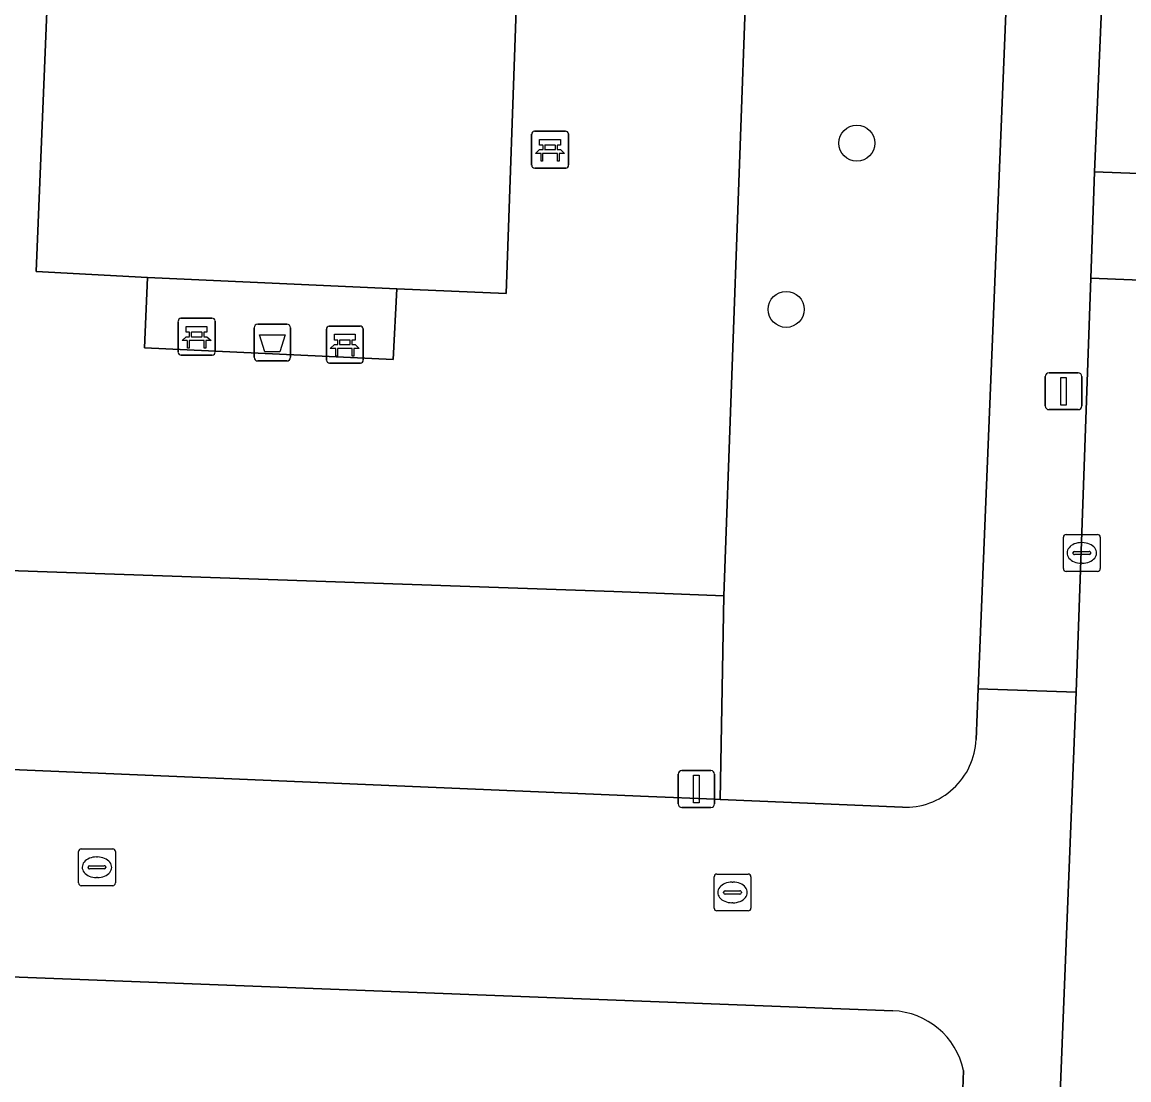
# Model space of a CAD drawing. Extents: x 161354 to 162026, y 386504 to 387460.
# Drawn here: x 161584.98 to 161615.02, y 386749.74 to 386778.44 of the extents above; entities that cross this region are included whole.
import ezdxf

# ---------------------------------------------------------------- set-up
doc = ezdxf.new("R2010")
doc.units = 0
for name, color, linetype in [('IMGEO_Afvalbak', 7, 'Continuous'), ('IMGEO_Bank', 7, 'Continuous'), ('IMGEO_Boom', 7, 'Continuous'), ('IMGEO_Erf', 7, 'Continuous'), ('IMGEO_Groenvoorziening', 7, 'Continuous'), ('IMGEO_Kolk', 7, 'Continuous'), ('IMGEO_Lichtmast', 7, 'Continuous'), ('IMGEO_Rijbaan_lokaal_open', 7, 'Continuous'), ('IMGEO_Voetpad_halfverhard', 7, 'Continuous'), ('IMGEO_Voetpad_open', 7, 'Continuous')]:
    doc.layers.add(name, color=color, linetype=linetype)

msp = doc.modelspace()

# ---------------------------------------------------------------- linework, layer by layer
at = {"layer": 'IMGEO_Afvalbak'}
for p, q in [((161591.273, 386769.349), (161591.273, 386770.149)), ((161591.273, 386770.149), (161591.273, 386769.349)), ((161591.373, 386770.249), (161592.163, 386770.249)), ((161592.163, 386770.249), (161591.373, 386770.249)), ((161592.263, 386770.149), (161592.263, 386769.349)), ((161592.263, 386769.349), (161592.263, 386770.149)), ((161592.163, 386769.249), (161591.373, 386769.249)), ((161591.373, 386769.249), (161592.163, 386769.249))]:
    msp.add_line(p, q, dxfattribs=at)
msp.add_lwpolyline([(161591.416, 386769.963), (161592.12, 386769.963), (161591.971, 386769.493), (161591.565, 386769.493), (161591.416, 386769.963)], dxfattribs=at)
for centre, start, end in [((161591.373, 386770.149), 90, 180), ((161591.373, 386770.149), 90, 180), ((161592.163, 386770.149), 0, 90), ((161592.163, 386770.149), 360, 90), ((161591.373, 386769.349), 180, 270), ((161591.373, 386769.349), 180, 270), ((161592.163, 386769.349), 270, 0), ((161592.163, 386769.349), 270, 0)]:
    msp.add_arc(centre, 0.1, start, end, dxfattribs=at)
at = {"layer": 'IMGEO_Bank'}
for p, q in [((161598.808, 386774.559), (161598.808, 386775.4)), ((161598.808, 386775.4), (161598.808, 386774.559)), ((161598.883, 386775.484), (161599.724, 386775.484)), ((161599.724, 386775.484), (161598.883, 386775.484)), ((161599.808, 386775.409), (161599.808, 386774.568)), ((161599.808, 386774.568), (161599.808, 386775.409)), ((161599.117, 386774.99), (161599.117, 386775.096)), ((161599.161, 386775.096), (161599.161, 386774.99)), ((161599.449, 386775.102), (161599.167, 386775.102)), ((161599.167, 386774.984), (161599.449, 386774.984)), ((161599.455, 386774.99), (161599.455, 386775.096)), ((161599.499, 386775.096), (161599.499, 386774.99)), ((161599.505, 386774.882), (161599.112, 386774.882)), ((161599.733, 386774.484), (161598.892, 386774.484)), ((161598.892, 386774.484), (161599.733, 386774.484)), ((161589.214, 386769.484), (161589.214, 386770.325)), ((161589.214, 386770.325), (161589.214, 386769.484)), ((161589.289, 386770.409), (161590.13, 386770.409)), ((161590.13, 386770.409), (161589.289, 386770.409)), ((161590.214, 386770.334), (161590.214, 386769.493)), ((161590.214, 386769.493), (161590.214, 386770.334)), ((161593.311, 386770.194), (161594.152, 386770.194)), ((161594.152, 386770.194), (161593.311, 386770.194)), ((161589.523, 386769.915), (161589.523, 386770.021)), ((161589.567, 386770.021), (161589.567, 386769.915)), ((161589.855, 386770.027), (161589.573, 386770.027)), ((161589.573, 386769.909), (161589.855, 386769.909)), ((161589.861, 386769.915), (161589.861, 386770.021)), ((161589.905, 386770.021), (161589.905, 386769.915)), ((161593.236, 386769.269), (161593.236, 386770.11)), ((161593.236, 386770.11), (161593.236, 386769.269)), ((161594.236, 386770.119), (161594.236, 386769.278)), ((161594.236, 386769.278), (161594.236, 386770.119)), ((161589.911, 386769.807), (161589.518, 386769.807)), ((161593.933, 386769.592), (161593.54, 386769.592)), ((161593.545, 386769.7), (161593.545, 386769.806)), ((161593.589, 386769.806), (161593.589, 386769.7)), ((161593.877, 386769.812), (161593.595, 386769.812)), ((161593.595, 386769.694), (161593.877, 386769.694)), ((161593.883, 386769.7), (161593.883, 386769.806)), ((161593.927, 386769.806), (161593.927, 386769.7)), ((161590.139, 386769.409), (161589.298, 386769.409)), ((161589.298, 386769.409), (161590.139, 386769.409)), ((161594.161, 386769.194), (161593.32, 386769.194)), ((161593.32, 386769.194), (161594.161, 386769.194))]:
    msp.add_line(p, q, dxfattribs=at)
for points in [[(161599.111, 386775.102), (161599.025, 386775.102), (161599.025, 386775.263), (161599.588, 386775.263), (161599.588, 386775.102), (161599.505, 386775.102)], [(161599.055, 386774.882), (161598.913, 386774.882), (161599.025, 386774.984), (161599.111, 386774.984)], [(161599.505, 386774.984), (161599.588, 386774.984), (161599.7, 386774.882), (161599.561, 386774.882)], [(161599.105, 386774.875), (161599.105, 386774.668), (161599.062, 386774.668), (161599.062, 386774.875)], [(161599.555, 386774.875), (161599.555, 386774.668), (161599.511, 386774.668), (161599.511, 386774.875)], [(161589.517, 386770.027), (161589.431, 386770.027), (161589.431, 386770.188), (161589.994, 386770.188), (161589.994, 386770.027), (161589.911, 386770.027)], [(161589.461, 386769.807), (161589.319, 386769.807), (161589.431, 386769.909), (161589.517, 386769.909)], [(161589.911, 386769.909), (161589.994, 386769.909), (161590.106, 386769.807), (161589.967, 386769.807)], [(161593.539, 386769.812), (161593.453, 386769.812), (161593.453, 386769.973), (161594.016, 386769.973), (161594.016, 386769.812), (161593.933, 386769.812)], [(161589.511, 386769.8), (161589.511, 386769.593), (161589.468, 386769.593), (161589.468, 386769.8)], [(161589.961, 386769.8), (161589.961, 386769.593), (161589.917, 386769.593), (161589.917, 386769.8)], [(161593.483, 386769.592), (161593.341, 386769.592), (161593.453, 386769.694), (161593.539, 386769.694)], [(161593.533, 386769.585), (161593.533, 386769.378), (161593.49, 386769.378), (161593.49, 386769.585)], [(161593.933, 386769.694), (161594.016, 386769.694), (161594.128, 386769.592), (161593.989, 386769.592)], [(161593.983, 386769.585), (161593.983, 386769.378), (161593.939, 386769.378), (161593.939, 386769.585)]]:
    msp.add_lwpolyline(points, dxfattribs=at)
for centre, radius, start, end in [((161598.886, 386775.406), 0.0779, 92.4484, 184.2845), ((161598.886, 386775.406), 0.0779, 92.4484, 184.2845), ((161599.73, 386775.406), 0.0779, 2.4484, 94.2845), ((161599.73, 386775.406), 0.0779, 2.4484, 94.2845), ((161599.11, 386775.095), 0.00671, 2.8957, 87.1043), ((161599.11, 386774.991), 0.00671, 272.8957, 357.1043), ((161599.167, 386775.095), 0.00671, 92.8957, 177.1043), ((161599.167, 386774.991), 0.00671, 182.8957, 267.1043), ((161599.449, 386775.095), 0.00671, 2.8957, 87.1043), ((161599.449, 386774.991), 0.00671, 272.8957, 357.1043), ((161599.506, 386775.095), 0.00671, 92.8957, 177.1043), ((161599.506, 386774.991), 0.00671, 182.8957, 267.1043), ((161599.055, 386774.875), 0.00671, 2.8957, 87.1043), ((161599.112, 386774.875), 0.00671, 92.8957, 177.1043), ((161599.504, 386774.875), 0.00671, 2.8957, 87.1043), ((161599.561, 386774.875), 0.00671, 92.8957, 177.1043), ((161598.886, 386774.562), 0.0779, 182.4484, 274.2845), ((161598.886, 386774.562), 0.0779, 182.4484, 274.2845), ((161599.73, 386774.562), 0.0779, 272.4484, 4.2845), ((161599.73, 386774.562), 0.0779, 272.4484, 4.2845), ((161589.292, 386770.331), 0.0779, 92.4484, 184.2845), ((161589.292, 386770.331), 0.0779, 92.4484, 184.2845), ((161590.136, 386770.331), 0.0779, 2.4484, 94.2845), ((161590.136, 386770.331), 0.0779, 2.4484, 94.2845), ((161593.314, 386770.116), 0.0779, 92.4484, 184.2845), ((161593.314, 386770.116), 0.0779, 92.4484, 184.2845), ((161594.158, 386770.116), 0.0779, 2.4484, 94.2845), ((161594.158, 386770.116), 0.0779, 2.4484, 94.2845), ((161589.516, 386770.02), 0.00671, 2.8957, 87.1043), ((161589.516, 386769.916), 0.00671, 272.8957, 357.1043), ((161589.573, 386770.02), 0.00671, 92.8957, 177.1043), ((161589.573, 386769.916), 0.00671, 182.8957, 267.1043), ((161589.855, 386770.02), 0.00671, 2.8957, 87.1043), ((161589.855, 386769.916), 0.00671, 272.8957, 357.1043), ((161589.912, 386770.02), 0.00671, 92.8957, 177.1043), ((161589.912, 386769.916), 0.00671, 182.8957, 267.1043), ((161589.461, 386769.8), 0.00671, 2.8957, 87.1043), ((161589.518, 386769.8), 0.00671, 92.8957, 177.1043), ((161589.91, 386769.8), 0.00671, 2.8957, 87.1043), ((161589.967, 386769.8), 0.00671, 92.8957, 177.1043), ((161593.483, 386769.585), 0.00671, 2.8957, 87.1043), ((161593.54, 386769.585), 0.00671, 92.8957, 177.1043), ((161593.538, 386769.805), 0.00671, 2.8957, 87.1043), ((161593.538, 386769.701), 0.00671, 272.8957, 357.1043), ((161593.595, 386769.805), 0.00671, 92.8957, 177.1043), ((161593.595, 386769.701), 0.00671, 182.8957, 267.1043), ((161593.877, 386769.805), 0.00671, 2.8957, 87.1043), ((161593.877, 386769.701), 0.00671, 272.8957, 357.1043), ((161593.934, 386769.805), 0.00671, 92.8957, 177.1043), ((161593.934, 386769.701), 0.00671, 182.8957, 267.1043), ((161593.932, 386769.585), 0.00671, 2.8957, 87.1043), ((161593.989, 386769.585), 0.00671, 92.8957, 177.1043), ((161589.292, 386769.487), 0.0779, 182.4484, 274.2845), ((161589.292, 386769.487), 0.0779, 182.4484, 274.2845), ((161590.136, 386769.487), 0.0779, 272.4484, 4.2845), ((161590.136, 386769.487), 0.0779, 272.4484, 4.2845), ((161593.314, 386769.272), 0.0779, 182.4484, 274.2845), ((161593.314, 386769.272), 0.0779, 182.4484, 274.2845), ((161594.158, 386769.272), 0.0779, 272.4484, 4.2845), ((161594.158, 386769.272), 0.0779, 272.4484, 4.2845)]:
    msp.add_arc(centre, radius, start, end, dxfattribs=at)
at = {"layer": 'IMGEO_Boom'}
for centre in [(161607.633, 386775.158), (161605.716, 386770.65)]:
    msp.add_circle(centre, 0.489, dxfattribs=at)
at = {"layer": 'IMGEO_Erf'}
msp.add_lwpolyline([(161608.608, 386751.618), (161566.101, 386753.258), (161566.019, 386751.14), (161565.974, 386750), (161565.862, 386747.143), (161572.214, 386746.894), (161578.404, 386746.652), (161584.595, 386746.409), (161590.785, 386746.166), (161596.975, 386745.924), (161603.329, 386745.675), (161603.215, 386742.727), (161609.081, 386742.497), (161610.273, 386742.389), (161610.513, 386749.488), (161610.53, 386750)], dxfattribs=at)
msp.add_arc((161608.53, 386749.575), 2.044, 11.9938, 87.8227, dxfattribs=at)
at = {"layer": 'IMGEO_Groenvoorziening'}
for points in [[(161563.825, 386781.163), (161554.126, 386768.876), (161553.698, 386767.729), (161553.462, 386766.528), (161553.33, 386764.651), (161601.034, 386762.993), (161604.02, 386762.88), (161604.645, 386780.086)], [(161611.728, 386779.8), (161606.969, 386780.005), (161604.645, 386780.086), (161604.02, 386762.88), (161603.924, 386757.35), (161608.872, 386757.14)], [(161610.871, 386758.981), (161610.928, 386760.354), (161611.728, 386779.8)]]:
    msp.add_lwpolyline(points, dxfattribs=at)
for points in [[(161588.377, 386771.517), (161585.359, 386771.681), (161585.685, 386779.619), (161598.393, 386779.035), (161598.117, 386771.08), (161595.149, 386771.208), (161595.05, 386769.287), (161588.297, 386769.607)], [(161604.02, 386762.88), (161601.034, 386762.993), (161553.33, 386764.651), (161552.967, 386759.506), (161556.507, 386759.356), (161601.982, 386757.432), (161603.78, 386757.356), (161603.924, 386757.35)]]:
    msp.add_lwpolyline(points, close=True, dxfattribs=at)
msp.add_arc((161608.952, 386759.059), 1.92, 267.6072, 357.6805, dxfattribs=at)
at = {"layer": 'IMGEO_Kolk'}
for p, q in [((161613.242, 386763.615), (161613.242, 386764.467)), ((161613.317, 386764.541), (161614.169, 386764.541)), ((161614.243, 386764.467), (161614.243, 386763.615)), ((161613.73, 386764.321), (161613.755, 386764.321)), ((161613.501, 386764.035), (161613.501, 386764.047)), ((161613.939, 386763.998), (161613.541, 386763.998)), ((161613.544, 386764.084), (161613.942, 386764.084)), ((161613.985, 386764.047), (161613.985, 386764.035)), ((161614.169, 386763.541), (161613.317, 386763.541)), ((161613.753, 386763.761), (161613.728, 386763.761)), ((161586.583, 386756.012), (161587.435, 386756.012)), ((161586.508, 386755.086), (161586.508, 386755.938)), ((161586.996, 386755.792), (161587.021, 386755.792)), ((161587.509, 386755.938), (161587.509, 386755.086)), ((161586.767, 386755.506), (161586.767, 386755.518)), ((161587.205, 386755.469), (161586.807, 386755.469)), ((161586.81, 386755.555), (161587.208, 386755.555)), ((161587.251, 386755.518), (161587.251, 386755.506)), ((161587.019, 386755.232), (161586.994, 386755.232)), ((161603.76, 386754.403), (161603.76, 386755.255)), ((161603.835, 386755.329), (161604.687, 386755.329)), ((161604.248, 386755.109), (161604.273, 386755.109)), ((161604.761, 386755.255), (161604.761, 386754.403)), ((161587.435, 386755.012), (161586.583, 386755.012)), ((161604.019, 386754.823), (161604.019, 386754.835)), ((161604.062, 386754.872), (161604.46, 386754.872)), ((161604.503, 386754.835), (161604.503, 386754.823)), ((161604.457, 386754.786), (161604.059, 386754.786)), ((161604.271, 386754.549), (161604.246, 386754.549)), ((161604.687, 386754.329), (161603.835, 386754.329))]:
    msp.add_line(p, q, dxfattribs=at)
for points in [[(161613.242, 386763.615), (161613.242, 386764.467)], [(161613.317, 386764.541), (161614.169, 386764.541)], [(161614.243, 386764.467), (161614.243, 386763.615)], [(161614.169, 386763.541), (161613.317, 386763.541)], [(161586.583, 386756.012), (161587.435, 386756.012)], [(161586.508, 386755.086), (161586.508, 386755.938)], [(161587.509, 386755.938), (161587.509, 386755.086)], [(161603.76, 386754.403), (161603.76, 386755.255)], [(161603.835, 386755.329), (161604.687, 386755.329)], [(161604.761, 386755.255), (161604.761, 386754.403)], [(161587.435, 386755.012), (161586.583, 386755.012)], [(161604.687, 386754.329), (161603.835, 386754.329)]]:
    msp.add_lwpolyline(points, dxfattribs=at)
for centre, radius, start, end in [((161613.319, 386764.465), 0.0765, 91.552, 178.448), ((161613.319, 386764.465), 0.0765, 91.552, 178.448), ((161614.167, 386764.465), 0.0765, 1.552, 88.448), ((161614.167, 386764.465), 0.0765, 1.552, 88.448), ((161613.541, 386764.044), 0.0403, 85.8775, 175.7526), ((161613.538, 386764.034), 0.0366, 178.938, 274.7102), ((161613.942, 386764.041), 0.043, 264.8664, 352.4533), ((161613.946, 386764.046), 0.0386, 1.7309, 96.639), ((161613.319, 386763.617), 0.0765, 181.552, 268.448), ((161613.319, 386763.617), 0.0765, 181.552, 268.448), ((161614.167, 386763.617), 0.0765, 271.552, 358.448), ((161614.167, 386763.617), 0.0765, 271.552, 358.448), ((161586.585, 386755.936), 0.0765, 91.552, 178.448), ((161586.585, 386755.936), 0.0765, 91.552, 178.448), ((161587.433, 386755.936), 0.0765, 1.552, 88.448), ((161587.433, 386755.936), 0.0765, 1.552, 88.448), ((161586.807, 386755.515), 0.0403, 85.8775, 175.7526), ((161586.804, 386755.505), 0.0366, 178.938, 274.7102), ((161587.208, 386755.512), 0.043, 264.8664, 352.4533), ((161587.212, 386755.517), 0.0386, 1.7309, 96.639), ((161603.837, 386755.253), 0.0765, 91.552, 178.448), ((161603.837, 386755.253), 0.0765, 91.552, 178.448), ((161604.685, 386755.253), 0.0765, 1.552, 88.448), ((161604.685, 386755.253), 0.0765, 1.552, 88.448), ((161586.585, 386755.088), 0.0765, 181.552, 268.448), ((161586.585, 386755.088), 0.0765, 181.552, 268.448), ((161587.433, 386755.088), 0.0765, 271.552, 358.448), ((161587.433, 386755.088), 0.0765, 271.552, 358.448), ((161604.059, 386754.832), 0.0403, 85.8775, 175.7526), ((161604.056, 386754.822), 0.0366, 178.938, 274.7102), ((161604.46, 386754.829), 0.043, 264.8664, 352.4533), ((161604.464, 386754.834), 0.0386, 1.7309, 96.639), ((161603.837, 386754.405), 0.0765, 181.552, 268.448), ((161603.837, 386754.405), 0.0765, 181.552, 268.448), ((161604.685, 386754.405), 0.0765, 271.552, 358.448), ((161604.685, 386754.405), 0.0765, 271.552, 358.448)]:
    msp.add_arc(centre, radius, start, end, dxfattribs=at)
for centre, major_axis, ratio, start_param, end_param in [((161613.729, 386764.041), (-0.387, 0.002), 0.722429, 4.712389, 7.853982), ((161613.754, 386764.041), (-0.39, 0.002), 0.717154, 1.570796, 4.712389), ((161586.995, 386755.512), (-0.387, 0.002), 0.722429, 4.712389, 7.853982), ((161587.02, 386755.512), (-0.39, 0.002), 0.717154, 1.570796, 4.712389), ((161604.247, 386754.829), (-0.387, 0.002), 0.722429, 4.712389, 7.853982), ((161604.272, 386754.829), (-0.39, 0.002), 0.717154, 1.570796, 4.712389)]:
    msp.add_ellipse(centre, major_axis=major_axis, ratio=ratio, start_param=start_param, end_param=end_param, dxfattribs=at)
at = {"layer": 'IMGEO_Lichtmast'}
for p, q in [((161612.851, 386768.929), (161613.641, 386768.929)), ((161613.641, 386768.929), (161612.851, 386768.929)), ((161612.751, 386768.029), (161612.751, 386768.829)), ((161612.751, 386768.829), (161612.751, 386768.029)), ((161613.741, 386768.829), (161613.741, 386768.029)), ((161613.741, 386768.029), (161613.741, 386768.829)), ((161613.641, 386767.929), (161612.851, 386767.929)), ((161612.851, 386767.929), (161613.641, 386767.929)), ((161602.884, 386758.135), (161603.674, 386758.135)), ((161603.674, 386758.135), (161602.884, 386758.135)), ((161602.784, 386757.235), (161602.784, 386758.035)), ((161602.784, 386758.035), (161602.784, 386757.235)), ((161603.774, 386758.035), (161603.774, 386757.235)), ((161603.774, 386757.235), (161603.774, 386758.035)), ((161603.674, 386757.135), (161602.884, 386757.135)), ((161602.884, 386757.135), (161603.674, 386757.135))]:
    msp.add_line(p, q, dxfattribs=at)
for points in [[(161613.171, 386768.804), (161613.321, 386768.804), (161613.321, 386768.054), (161613.171, 386768.054), (161613.171, 386768.804)], [(161603.204, 386758.01), (161603.354, 386758.01), (161603.354, 386757.26), (161603.204, 386757.26), (161603.204, 386758.01)]]:
    msp.add_lwpolyline(points, dxfattribs=at)
for centre, start, end in [((161612.851, 386768.829), 90, 180), ((161612.851, 386768.829), 90, 180), ((161613.641, 386768.829), 0, 90), ((161613.641, 386768.829), 360, 90), ((161612.851, 386768.029), 180, 270), ((161612.851, 386768.029), 180, 270), ((161613.641, 386768.029), 270, 0), ((161613.641, 386768.029), 270, 0), ((161602.884, 386758.035), 90, 180), ((161602.884, 386758.035), 90, 180), ((161603.674, 386758.035), 0, 90), ((161603.674, 386758.035), 360, 90), ((161602.884, 386757.235), 180, 270), ((161602.884, 386757.235), 180, 270), ((161603.674, 386757.235), 270, 0), ((161603.674, 386757.235), 270, 0)]:
    msp.add_arc(centre, 0.1, start, end, dxfattribs=at)
at = {"layer": 'IMGEO_Rijbaan_lokaal_open'}
for points in [[(161628.548, 386817.301), (161613.593, 386820.213), (161613.943, 386819.982), (161614.27, 386819.721), (161614.574, 386819.432), (161614.85, 386819.117), (161615.097, 386818.779), (161615.313, 386818.42), (161615.495, 386818.043), (161615.644, 386817.651), (161615.757, 386817.247), (161615.833, 386816.835), (161615.872, 386816.418), (161615.874, 386815.999), (161615.858, 386815.602), (161614.09, 386774.38), (161621.039, 386774.12), (161621.66, 386790.43), (161621.84, 386795.115), (161622.616, 386812.295)], [(161608.872, 386757.14), (161603.924, 386757.35), (161603.78, 386757.356), (161601.982, 386757.432), (161556.507, 386759.356), (161552.967, 386759.506), (161551.168, 386759.592), (161527.49, 386760.726), (161527.2, 386754.924), (161552.954, 386753.862), (161553.118, 386753.76), (161554.379, 386753.626), (161566.101, 386753.258), (161608.608, 386751.618)], [(161610.53, 386750), (161610.513, 386749.488), (161613.15, 386749.371), (161613.589, 386760.265)], [(161613.589, 386760.265), (161610.928, 386760.354), (161610.871, 386758.981)]]:
    msp.add_lwpolyline(points, dxfattribs=at)
for points in [[(161621.039, 386774.12), (161614.09, 386774.38), (161613.988, 386771.499), (161620.933, 386771.215)], [(161620.933, 386771.215), (161613.988, 386771.499), (161613.589, 386760.265), (161613.15, 386749.371), (161612.89, 386742.884), (161612.103, 386723.261), (161611.793, 386715.557), (161618.735, 386715.386), (161619.2, 386727.79), (161619.432, 386733.795), (161620.101, 386750.041)]]:
    msp.add_lwpolyline(points, close=True, dxfattribs=at)
for centre, radius, start, end in [((161608.952, 386759.059), 1.92, 267.6072, 357.6805), ((161608.53, 386749.575), 2.044, 11.9938, 87.8227)]:
    msp.add_arc(centre, radius, start, end, dxfattribs=at)
at = {"layer": 'IMGEO_Voetpad_halfverhard'}
msp.add_lwpolyline([(161585.359, 386771.681), (161588.377, 386771.517), (161595.149, 386771.208), (161598.117, 386771.08), (161598.393, 386779.035), (161585.685, 386779.619)], close=True, dxfattribs=at)
at = {"layer": 'IMGEO_Voetpad_open'}
msp.add_lwpolyline([(161613.122, 386813.64), (161612.819, 386806.293), (161611.802, 386781.598), (161611.728, 386779.8), (161610.928, 386760.354), (161613.589, 386760.265), (161613.988, 386771.499), (161614.09, 386774.38), (161615.858, 386815.602)], dxfattribs=at)
msp.add_lwpolyline([(161595.149, 386771.208), (161588.377, 386771.517), (161588.297, 386769.607), (161595.05, 386769.287)], close=True, dxfattribs=at)

doc.saveas('drawing.dxf')
